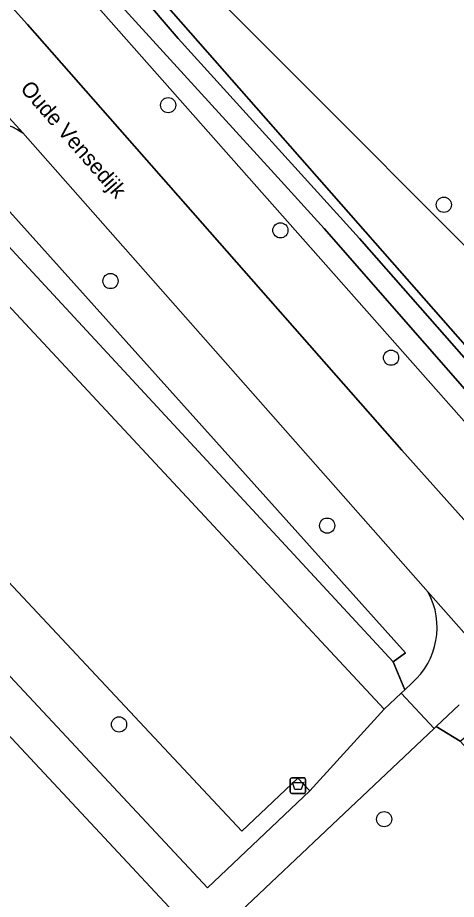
# Model space of a CAD drawing. Extents: x 157445 to 158888, y 383061 to 384688.
# Drawn here: x 158238.4 to 158266.7, y 384193.7 to 384250.5 of the extents above; entities that cross this region are included whole.
import ezdxf

# ---------------------------------------------------------------- set-up
doc = ezdxf.new("R2010")
doc.units = 0
for name, color, linetype in [('IMGEO_Afvalbak', 7, 'Continuous'), ('IMGEO_Berm_groen', 7, 'Continuous'), ('IMGEO_Boom', 7, 'Continuous'), ('IMGEO_Greppel_droge_sloot', 7, 'Continuous'), ('IMGEO_Groenvoorziening', 7, 'Continuous'), ('IMGEO_Loofbos', 7, 'Continuous'), ('IMGEO_Oever', 7, 'Continuous'), ('IMGEO_Openbare_ruimte_label', 7, 'Continuous'), ('IMGEO_Parkeervlak_halfverhard', 7, 'Continuous'), ('IMGEO_Rijbaan_lokaal_gesloten', 7, 'Continuous'), ('IMGEO_Voetpad_halfverhard', 7, 'Continuous'), ('IMGEO_Voetpad_open', 7, 'Continuous'), ('IMGEO_Waterloop', 7, 'Continuous')]:
    doc.layers.add(name, color=color, linetype=linetype)

msp = doc.modelspace()

# ---------------------------------------------------------------- linework, layer by layer
at = {"layer": 'IMGEO_Afvalbak'}
for p, q in [((158255.994, 384200.623), (158255.994, 384201.423)), ((158255.994, 384201.423), (158255.994, 384200.623)), ((158256.094, 384201.523), (158256.884, 384201.523)), ((158256.884, 384201.523), (158256.094, 384201.523)), ((158256.984, 384201.423), (158256.984, 384200.623)), ((158256.984, 384200.623), (158256.984, 384201.423)), ((158256.884, 384200.523), (158256.094, 384200.523)), ((158256.094, 384200.523), (158256.884, 384200.523))]:
    msp.add_line(p, q, dxfattribs=at)
msp.add_lwpolyline([(158256.137, 384201.237), (158256.841, 384201.237), (158256.692, 384200.767), (158256.286, 384200.767), (158256.137, 384201.237)], dxfattribs=at)
for centre, start, end in [((158256.094, 384201.423), 90, 180), ((158256.094, 384201.423), 90, 180), ((158256.884, 384201.423), 0, 90), ((158256.884, 384201.423), 360, 90), ((158256.094, 384200.623), 180, 270), ((158256.094, 384200.623), 180, 270), ((158256.884, 384200.623), 270, 0), ((158256.884, 384200.623), 270, 0)]:
    msp.add_arc(centre, 0.1, start, end, dxfattribs=at)
at = {"layer": 'IMGEO_Berm_groen'}
for points in [[(158224.557, 384266.133), (158234.691, 384254.879), (158239.084, 384250), (158263.171, 384222.609), (158279.121, 384204.787), (158284.608, 384205.032), (158275.421, 384215.183), (158243.795, 384250.901)], [(158238.774, 384243.034), (158238.459, 384243.228), (158238.127, 384243.393), (158237.782, 384243.527), (158237.427, 384243.631), (158237.064, 384243.702), (158236.696, 384243.74), (158236.326, 384243.746), (158235.956, 384243.718), (158235.591, 384243.657), (158235.233, 384243.564), (158234.884, 384243.44), (158234.548, 384243.284), (158234.231, 384243.102), (158231.98, 384241.063), (158233.793, 384240.11), (158235.105, 384241.093), (158263.421, 384209.562), (158262.623, 384208.984), (158263.364, 384207.193), (158263.822, 384207.626)], [(158264.87, 384213.48), (158238.774, 384243.034)], [(158266.866, 384206.215), (158265.395, 384204.825), (158266.946, 384203.883), (158267.4, 384204.282), (158267.89, 384204.638), (158268.41, 384204.946), (158279.267, 384192.147), (158279.042, 384191.945), (158278.802, 384191.763), (158278.547, 384191.601), (158278.279, 384191.462), (158278.421, 384190.569), (158280.663, 384190.801), (158280.521, 384190.955), (158283.044, 384193.226), (158271.28, 384206.24)]]:
    msp.add_lwpolyline(points, dxfattribs=at)
msp.add_arc((158260.72, 384211.202), 4.734, 310.9381, 28.7624, dxfattribs=at)
at = {"layer": 'IMGEO_Boom'}
for centre in [(158248.136, 384244.816), (158265.888, 384238.407), (158255.363, 384236.76), (158244.423, 384233.499), (158262.487, 384228.565), (158258.372, 384217.758), (158244.975, 384204.963), (158262.042, 384198.864)]:
    msp.add_circle(centre, 0.489, dxfattribs=at)
at = {"layer": 'IMGEO_Greppel_droge_sloot'}
msp.add_lwpolyline([(158235.105, 384241.093), (158233.793, 384240.11), (158233.794, 384240.097), (158262.623, 384208.984), (158263.421, 384209.562)], close=True, dxfattribs=at)
at = {"layer": 'IMGEO_Groenvoorziening'}
for points in [[(158295.127, 384199.784), (158297.912, 384202.425), (158312.334, 384215.304), (158279.323, 384237.162), (158271.404, 384231.597), (158253.01, 384250), (158246.263, 384256.75), (158255.977, 384265.301)], [(158242.538, 384257.494), (158293.217, 384199.848)]]:
    msp.add_lwpolyline(points, dxfattribs=at)
for points in [[(158233.794, 384240.097), (158233.793, 384240.11), (158231.98, 384241.063), (158231.654, 384240.768), (158230.541, 384239.761), (158262.041, 384205.943), (158263.132, 384206.974), (158263.364, 384207.193), (158262.623, 384208.984)], [(158210.961, 384233.073), (158206.501, 384228.988), (158207.073, 384228.386), (158179.584, 384202.305), (158179.126, 384202.806), (158175.565, 384199.432), (158179.831, 384194.875), (158207.292, 384220.529), (158245.873, 384179.05), (158254.137, 384186.825)], [(158257.267, 384200.688), (158256.495, 384201.502), (158252.881, 384198.098), (158221.229, 384231.878), (158218.265, 384229.119), (158250.663, 384194.448)], [(158266.946, 384203.883), (158265.395, 384204.825), (158265.273, 384204.709), (158259.085, 384198.859), (158252.416, 384192.554), (158256.358, 384188.288), (158278.421, 384190.569), (158278.279, 384191.462)]]:
    msp.add_lwpolyline(points, close=True, dxfattribs=at)
at = {"layer": 'IMGEO_Loofbos'}
msp.add_lwpolyline([(158236.123, 384283.894), (158224.934, 384290.882), (158223.567, 384291.777), (158207.717, 384302.151), (158174.299, 384324.59), (158161.642, 384333.587), (158161.34, 384333.762), (158156.623, 384336.5), (158155.944, 384335.521), (158196.082, 384309.317), (158201.937, 384305.244), (158205.526, 384302.48), (158219.581, 384289.71), (158238.811, 384269.595), (158246.294, 384274.489), (158250.955, 384270.066), (158255.977, 384265.301), (158246.263, 384256.75), (158253.01, 384250), (158271.404, 384231.597), (158279.323, 384237.162), (158312.334, 384215.304), (158316.015, 384218.591)], dxfattribs=at)
at = {"layer": 'IMGEO_Oever'}
for points in [[(158312.475, 384212.35), (158296.615, 384198.358), (158295.596, 384197.466), (158294.407, 384197.594), (158293.006, 384197.891), (158290.288, 384200.227), (158258.187, 384236.872), (158254.981, 384240.396), (158227.889, 384270.078), (158216.254, 384283.156), (158200.543, 384297.764), (158190.437, 384305.917), (158168.017, 384320.948), (158140.204, 384339.717), (158094.344, 384367.106), (158046.53, 384392.328), (158004.747, 384413.135), (157966.276, 384430.375), (157905.469, 384452.965), (157878.208, 384463.411), (157849.758, 384474.112), (157810.097, 384488.379)], [(158035.511, 384400.492), (158081.796, 384376.033), (158118.993, 384354.462), (158141.414, 384340.619), (158178.526, 384315.991), (158199.46, 384300.874), (158213.303, 384287.965), (158229.906, 384270.513), (158238.632, 384260.81), (158246.87, 384268.135), (158249.206, 384266.989), (158249.291, 384266.055), (158240.989, 384258.22), (158248.781, 384249.112), (158260.458, 384236.246), (158283.112, 384210.471), (158292.581, 384199.515), (158293.006, 384199.048), (158294.344, 384198.517), (158295.702, 384199.176), (158297.911, 384201.299), (158317.741, 384219.059)], [(158032.486, 384398.323), (158047.713, 384390.32), (158060.511, 384383.945), (158076.453, 384375.358), (158089.996, 384367.578), (158105.237, 384359.151), (158121.771, 384349.771), (158133.86, 384342.387), (158149.041, 384332.721), (158156.935, 384327.454), (158157.928, 384326.792), (158170.885, 384317.694), (158180.779, 384311.305), (158196.087, 384299.479), (158206.197, 384290.909), (158214.709, 384282.591), (158215.28, 384282.033), (158226.524, 384270.084), (158243.795, 384250.901), (158275.421, 384215.183), (158284.608, 384205.032), (158290.738, 384198.258), (158291.865, 384197.191)], [(158293.217, 384199.848), (158242.538, 384257.494)]]:
    msp.add_lwpolyline(points, dxfattribs=at)
at = {"layer": 'IMGEO_Parkeervlak_halfverhard'}
msp.add_lwpolyline([(158221.229, 384231.878), (158252.881, 384198.098), (158256.495, 384201.502), (158257.267, 384200.688), (158262.041, 384205.943), (158230.541, 384239.761)], close=True, dxfattribs=at)
at = {"layer": 'IMGEO_Rijbaan_lokaal_gesloten'}
msp.add_lwpolyline([(158197.375, 384285.381), (158206.769, 384277.026), (158208.671, 384275.214), (158214.234, 384269.678), (158219.665, 384264.011), (158231.032, 384251.516), (158232.405, 384250), (158238.774, 384243.034), (158264.87, 384213.48), (158271.28, 384206.24), (158283.044, 384193.226), (158288.015, 384187.452), (158291.628, 384190.813), (158289.143, 384193.59), (158279.121, 384204.787), (158263.171, 384222.609), (158239.084, 384250), (158234.691, 384254.879), (158224.557, 384266.133)], dxfattribs=at)
at = {"layer": 'IMGEO_Voetpad_halfverhard'}
for points in [[(158195.159, 384250), (158210.961, 384233.073), (158254.137, 384186.825)], [(158252.416, 384192.554), (158259.085, 384198.859), (158265.273, 384204.709), (158263.132, 384206.974), (158262.041, 384205.943), (158257.267, 384200.688), (158250.663, 384194.448), (158218.265, 384229.119), (158221.229, 384231.878), (158230.541, 384239.761), (158231.654, 384240.768), (158229.229, 384243.053), (158219.317, 384233.707), (158216.534, 384231.068), (158212.95, 384234.901), (158211.071, 384236.911), (158198.833, 384250)]]:
    msp.add_lwpolyline(points, dxfattribs=at)
at = {"layer": 'IMGEO_Voetpad_open'}
for points in [[(158238.127, 384243.393), (158238.459, 384243.228), (158238.774, 384243.034), (158232.405, 384250)], [(158271.28, 384206.24), (158264.87, 384213.48)], [(158263.822, 384207.626), (158263.364, 384207.193), (158263.132, 384206.974), (158265.273, 384204.709), (158265.395, 384204.825), (158266.866, 384206.215)]]:
    msp.add_lwpolyline(points, dxfattribs=at)
msp.add_arc((158260.72, 384211.202), 4.734, 310.9381, 28.7624, dxfattribs=at)
at = {"layer": 'IMGEO_Waterloop'}
for points in [[(157810.097, 384488.379), (157849.758, 384474.112), (157878.208, 384463.411), (157905.469, 384452.965), (157966.276, 384430.375), (158004.747, 384413.135), (158046.53, 384392.328), (158094.344, 384367.106), (158140.204, 384339.717), (158168.017, 384320.948), (158190.437, 384305.917), (158200.543, 384297.764), (158216.254, 384283.156), (158227.889, 384270.078), (158254.981, 384240.396), (158258.187, 384236.872), (158290.288, 384200.227), (158293.006, 384197.891), (158294.407, 384197.594), (158295.596, 384197.466), (158296.615, 384198.358), (158312.475, 384212.35)], [(158317.741, 384219.059), (158297.911, 384201.299), (158295.702, 384199.176), (158294.344, 384198.517), (158293.006, 384199.048), (158292.581, 384199.515), (158283.112, 384210.471), (158260.458, 384236.246), (158248.781, 384249.112), (158240.989, 384258.22), (158249.291, 384266.055), (158249.206, 384266.989), (158246.87, 384268.135), (158238.632, 384260.81), (158229.906, 384270.513), (158213.303, 384287.965), (158199.46, 384300.874), (158178.526, 384315.991), (158141.414, 384340.619), (158118.993, 384354.462), (158081.796, 384376.033), (158035.511, 384400.492)]]:
    msp.add_lwpolyline(points, dxfattribs=at)

# ---------------------------------------------------------------- texts
at = {"layer": 'IMGEO_Openbare_ruimte_label'}
msp.add_text('Oude Vensedijk', height=1, rotation=311.1482, dxfattribs=at).set_placement((158238.566, 384245.845))

doc.saveas('drawing.dxf')
